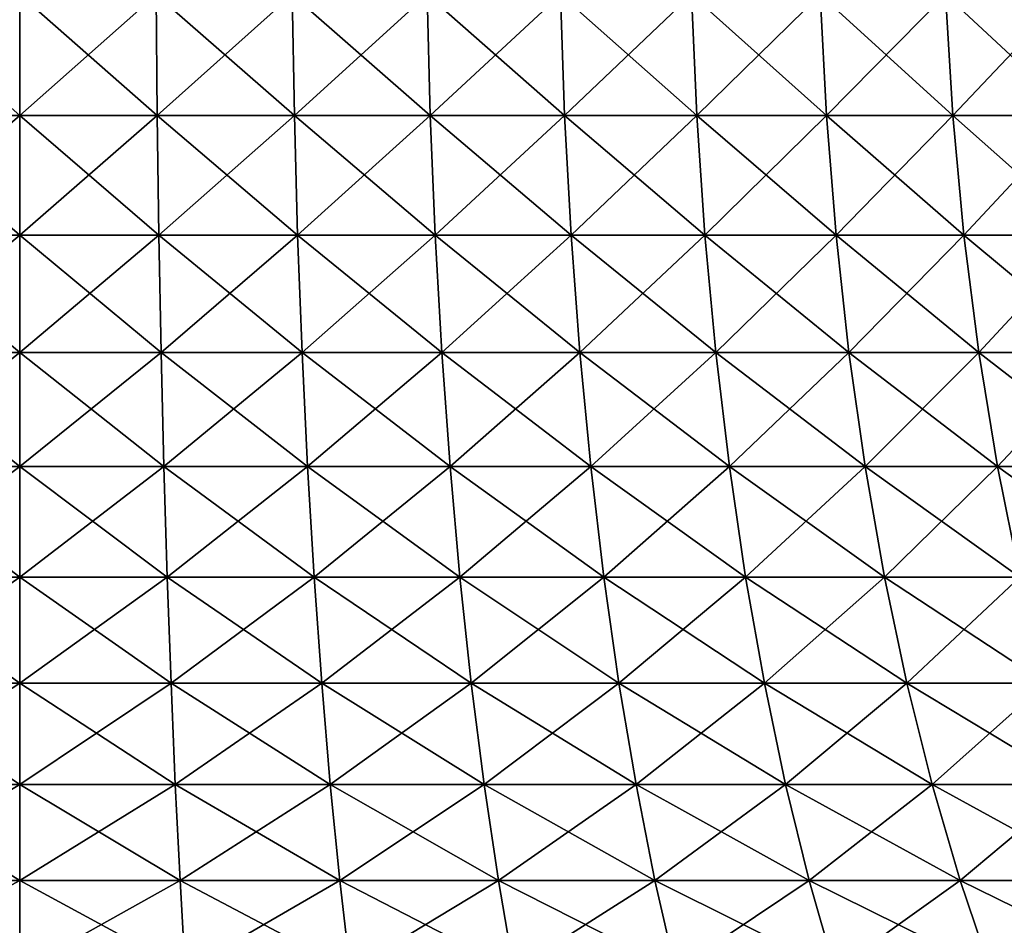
# Model space of a CAD drawing. Header units: millimetres. Extents: x -298 to 740, y 1361 to 2368.
# Tile 409 of 656: x -174.97 to -171.92, y 1422.38 to 1425.18. Entities that reach past the tile are written whole.
import ezdxf

# ---------------------------------------------------------------- set-up
doc = ezdxf.new("R2010")
doc.units = ezdxf.units.MM
doc.header["$LTSCALE"] = 33.374815
doc.layers.add('178', color=7, linetype='CONTINUOUS')
doc.layers.add('179', color=7, linetype='CONTINUOUS')

msp = doc.modelspace()

# ---------------------------------------------------------------- linework, layer by layer
at = {"layer": '178', "color": 7, "linetype": 'CONTINUOUS'}
for points in [[(-175.3963, 1424.8874, 6.7828), (-174.9696, 1424.8874, 6.7962), (-175.393, 1425.263, 6.73), (-175.3963, 1424.8874, 6.7828)], [(-175.393, 1425.263, 6.73), (-174.9696, 1424.8874, 6.7962), (-174.9696, 1425.263, 6.7433), (-175.393, 1425.263, 6.73)], [(-174.9696, 1424.8874, 6.7962), (-174.5429, 1424.8874, 6.7828), (-174.9696, 1425.263, 6.7433), (-174.9696, 1424.8874, 6.7962)], [(-174.9696, 1425.263, 6.7433), (-174.5429, 1424.8874, 6.7828), (-174.5462, 1425.263, 6.73), (-174.9696, 1425.263, 6.7433)], [(-174.5429, 1424.8874, 6.7828), (-174.1178, 1424.8874, 6.7426), (-174.5462, 1425.263, 6.73), (-174.5429, 1424.8874, 6.7828)], [(-174.5462, 1425.263, 6.73), (-174.1178, 1424.8874, 6.7426), (-174.1244, 1425.263, 6.6901), (-174.5462, 1425.263, 6.73)], [(-174.1178, 1424.8874, 6.7426), (-173.6961, 1424.8874, 6.6758), (-174.1244, 1425.263, 6.6901), (-174.1178, 1424.8874, 6.7426)], [(-174.1244, 1425.263, 6.6901), (-173.6961, 1424.8874, 6.6758), (-173.706, 1425.263, 6.6239), (-174.1244, 1425.263, 6.6901)], [(-173.6961, 1424.8874, 6.6758), (-173.2795, 1424.8874, 6.5827), (-173.706, 1425.263, 6.6239), (-173.6961, 1424.8874, 6.6758)], [(-173.706, 1425.263, 6.6239), (-173.2795, 1424.8874, 6.5827), (-173.2926, 1425.263, 6.5314), (-173.706, 1425.263, 6.6239)], [(-173.2795, 1424.8874, 6.5827), (-172.8695, 1424.8874, 6.4636), (-173.2926, 1425.263, 6.5314), (-173.2795, 1424.8874, 6.5827)], [(-173.2926, 1425.263, 6.5314), (-172.8695, 1424.8874, 6.4636), (-172.8858, 1425.263, 6.4133), (-173.2926, 1425.263, 6.5314)], [(-172.8695, 1424.8874, 6.4636), (-172.4678, 1424.8874, 6.3189), (-172.8858, 1425.263, 6.4133), (-172.8695, 1424.8874, 6.4636)], [(-172.8858, 1425.263, 6.4133), (-172.4678, 1424.8874, 6.3189), (-172.4872, 1425.263, 6.2698), (-172.8858, 1425.263, 6.4133)], [(-172.4678, 1424.8874, 6.3189), (-172.0759, 1424.8874, 6.1494), (-172.4872, 1425.263, 6.2698), (-172.4678, 1424.8874, 6.3189)], [(-172.4872, 1425.263, 6.2698), (-172.0759, 1424.8874, 6.1494), (-172.0984, 1425.263, 6.1015), (-172.4872, 1425.263, 6.2698)], [(-172.0759, 1424.8874, 6.1494), (-171.6955, 1424.8874, 5.9555), (-172.0984, 1425.263, 6.1015), (-172.0759, 1424.8874, 6.1494)], [(-172.0984, 1425.263, 6.1015), (-171.6955, 1424.8874, 5.9555), (-171.721, 1425.263, 5.9092), (-172.0984, 1425.263, 6.1015)], [(-175.4014, 1424.5169, 6.8638), (-174.9696, 1424.5169, 6.8774), (-175.3963, 1424.8874, 6.7828), (-175.4014, 1424.5169, 6.8638)], [(-175.3963, 1424.8874, 6.7828), (-174.9696, 1424.5169, 6.8774), (-174.9696, 1424.8874, 6.7962), (-175.3963, 1424.8874, 6.7828)], [(-174.9696, 1424.5169, 6.8774), (-174.5378, 1424.5169, 6.8638), (-174.9696, 1424.8874, 6.7962), (-174.9696, 1424.5169, 6.8774)], [(-174.9696, 1424.8874, 6.7962), (-174.5378, 1424.5169, 6.8638), (-174.5429, 1424.8874, 6.7828), (-174.9696, 1424.8874, 6.7962)], [(-174.5378, 1424.5169, 6.8638), (-174.1076, 1424.5169, 6.8232), (-174.5429, 1424.8874, 6.7828), (-174.5378, 1424.5169, 6.8638)], [(-174.5429, 1424.8874, 6.7828), (-174.1076, 1424.5169, 6.8232), (-174.1178, 1424.8874, 6.7426), (-174.5429, 1424.8874, 6.7828)], [(-174.1076, 1424.5169, 6.8232), (-173.6809, 1424.5169, 6.7556), (-174.1178, 1424.8874, 6.7426), (-174.1076, 1424.5169, 6.8232)], [(-174.1178, 1424.8874, 6.7426), (-173.6809, 1424.5169, 6.7556), (-173.6961, 1424.8874, 6.6758), (-174.1178, 1424.8874, 6.7426)], [(-173.6809, 1424.5169, 6.7556), (-173.2593, 1424.5169, 6.6613), (-173.6961, 1424.8874, 6.6758), (-173.6809, 1424.5169, 6.7556)], [(-173.6961, 1424.8874, 6.6758), (-173.2593, 1424.5169, 6.6613), (-173.2795, 1424.8874, 6.5827), (-173.6961, 1424.8874, 6.6758)], [(-173.2593, 1424.5169, 6.6613), (-172.8444, 1424.5169, 6.5408), (-173.2795, 1424.8874, 6.5827), (-173.2593, 1424.5169, 6.6613)], [(-173.2795, 1424.8874, 6.5827), (-172.8444, 1424.5169, 6.5408), (-172.8695, 1424.8874, 6.4636), (-173.2795, 1424.8874, 6.5827)], [(-172.8444, 1424.5169, 6.5408), (-172.4379, 1424.5169, 6.3944), (-172.8695, 1424.8874, 6.4636), (-172.8444, 1424.5169, 6.5408)], [(-172.8695, 1424.8874, 6.4636), (-172.4379, 1424.5169, 6.3944), (-172.4678, 1424.8874, 6.3189), (-172.8695, 1424.8874, 6.4636)], [(-172.4379, 1424.5169, 6.3944), (-172.0414, 1424.5169, 6.2229), (-172.4678, 1424.8874, 6.3189), (-172.4379, 1424.5169, 6.3944)], [(-172.4678, 1424.8874, 6.3189), (-172.0414, 1424.5169, 6.2229), (-172.0759, 1424.8874, 6.1494), (-172.4678, 1424.8874, 6.3189)], [(-172.0414, 1424.5169, 6.2229), (-171.6564, 1424.5169, 6.0267), (-172.0759, 1424.8874, 6.1494), (-172.0414, 1424.5169, 6.2229)], [(-172.0759, 1424.8874, 6.1494), (-171.6564, 1424.5169, 6.0267), (-171.6955, 1424.8874, 5.9555), (-172.0759, 1424.8874, 6.1494)], [(-175.4083, 1424.1537, 6.9727), (-174.9696, 1424.1537, 6.9865), (-175.4014, 1424.5169, 6.8638), (-175.4083, 1424.1537, 6.9727)], [(-175.4014, 1424.5169, 6.8638), (-174.9696, 1424.1537, 6.9865), (-174.9696, 1424.5169, 6.8774), (-175.4014, 1424.5169, 6.8638)], [(-174.9696, 1424.1537, 6.9865), (-174.5309, 1424.1537, 6.9727), (-174.9696, 1424.5169, 6.8774), (-174.9696, 1424.1537, 6.9865)], [(-174.9696, 1424.5169, 6.8774), (-174.5309, 1424.1537, 6.9727), (-174.5378, 1424.5169, 6.8638), (-174.9696, 1424.5169, 6.8774)], [(-174.5309, 1424.1537, 6.9727), (-174.094, 1424.1537, 6.9314), (-174.5378, 1424.5169, 6.8638), (-174.5309, 1424.1537, 6.9727)], [(-174.5378, 1424.5169, 6.8638), (-174.094, 1424.1537, 6.9314), (-174.1076, 1424.5169, 6.8232), (-174.5378, 1424.5169, 6.8638)], [(-174.094, 1424.1537, 6.9314), (-173.6605, 1424.1537, 6.8627), (-174.1076, 1424.5169, 6.8232), (-174.094, 1424.1537, 6.9314)], [(-174.1076, 1424.5169, 6.8232), (-173.6605, 1424.1537, 6.8627), (-173.6809, 1424.5169, 6.7556), (-174.1076, 1424.5169, 6.8232)], [(-173.6605, 1424.1537, 6.8627), (-173.2321, 1424.1537, 6.767), (-173.6809, 1424.5169, 6.7556), (-173.6605, 1424.1537, 6.8627)], [(-173.6809, 1424.5169, 6.7556), (-173.2321, 1424.1537, 6.767), (-173.2593, 1424.5169, 6.6613), (-173.6809, 1424.5169, 6.7556)], [(-173.2321, 1424.1537, 6.767), (-172.8107, 1424.1537, 6.6445), (-173.2593, 1424.5169, 6.6613), (-173.2321, 1424.1537, 6.767)], [(-173.2593, 1424.5169, 6.6613), (-172.8107, 1424.1537, 6.6445), (-172.8444, 1424.5169, 6.5408), (-173.2593, 1424.5169, 6.6613)], [(-172.8107, 1424.1537, 6.6445), (-172.3977, 1424.1537, 6.4958), (-172.8444, 1424.5169, 6.5408), (-172.8107, 1424.1537, 6.6445)], [(-172.8444, 1424.5169, 6.5408), (-172.3977, 1424.1537, 6.4958), (-172.4379, 1424.5169, 6.3944), (-172.8444, 1424.5169, 6.5408)], [(-172.3977, 1424.1537, 6.4958), (-171.9949, 1424.1537, 6.3215), (-172.4379, 1424.5169, 6.3944), (-172.3977, 1424.1537, 6.4958)], [(-172.4379, 1424.5169, 6.3944), (-171.9949, 1424.1537, 6.3215), (-172.0414, 1424.5169, 6.2229), (-172.4379, 1424.5169, 6.3944)], [(-171.9949, 1424.1537, 6.3215), (-171.6039, 1424.1537, 6.1223), (-172.0414, 1424.5169, 6.2229), (-171.9949, 1424.1537, 6.3215)], [(-172.0414, 1424.5169, 6.2229), (-171.6039, 1424.1537, 6.1223), (-171.6564, 1424.5169, 6.0267), (-172.0414, 1424.5169, 6.2229)], [(-175.4168, 1423.7997, 7.1087), (-174.9696, 1423.7997, 7.1227), (-175.4083, 1424.1537, 6.9727), (-175.4168, 1423.7997, 7.1087)], [(-175.4083, 1424.1537, 6.9727), (-174.9696, 1423.7997, 7.1227), (-174.9696, 1424.1537, 6.9865), (-175.4083, 1424.1537, 6.9727)], [(-174.9696, 1423.7997, 7.1227), (-174.5224, 1423.7997, 7.1087), (-174.9696, 1424.1537, 6.9865), (-174.9696, 1423.7997, 7.1227)], [(-174.9696, 1424.1537, 6.9865), (-174.5224, 1423.7997, 7.1087), (-174.5309, 1424.1537, 6.9727), (-174.9696, 1424.1537, 6.9865)], [(-174.5224, 1423.7997, 7.1087), (-174.0769, 1423.7997, 7.0666), (-174.5309, 1424.1537, 6.9727), (-174.5224, 1423.7997, 7.1087)], [(-174.5309, 1424.1537, 6.9727), (-174.0769, 1423.7997, 7.0666), (-174.094, 1424.1537, 6.9314), (-174.5309, 1424.1537, 6.9727)], [(-174.0769, 1423.7997, 7.0666), (-173.6349, 1423.7997, 6.9966), (-174.094, 1424.1537, 6.9314), (-174.0769, 1423.7997, 7.0666)], [(-174.094, 1424.1537, 6.9314), (-173.6349, 1423.7997, 6.9966), (-173.6605, 1424.1537, 6.8627), (-174.094, 1424.1537, 6.9314)], [(-173.6349, 1423.7997, 6.9966), (-173.1983, 1423.7997, 6.899), (-173.6605, 1424.1537, 6.8627), (-173.6349, 1423.7997, 6.9966)], [(-173.6605, 1424.1537, 6.8627), (-173.1983, 1423.7997, 6.899), (-173.2321, 1424.1537, 6.767), (-173.6605, 1424.1537, 6.8627)], [(-173.1983, 1423.7997, 6.899), (-172.7686, 1423.7997, 6.7741), (-173.2321, 1424.1537, 6.767), (-173.1983, 1423.7997, 6.899)], [(-173.2321, 1424.1537, 6.767), (-172.7686, 1423.7997, 6.7741), (-172.8107, 1424.1537, 6.6445), (-173.2321, 1424.1537, 6.767)], [(-172.7686, 1423.7997, 6.7741), (-172.3476, 1423.7997, 6.6226), (-172.8107, 1424.1537, 6.6445), (-172.7686, 1423.7997, 6.7741)], [(-172.8107, 1424.1537, 6.6445), (-172.3476, 1423.7997, 6.6226), (-172.3977, 1424.1537, 6.4958), (-172.8107, 1424.1537, 6.6445)], [(-172.3476, 1423.7997, 6.6226), (-171.9369, 1423.7997, 6.4448), (-172.3977, 1424.1537, 6.4958), (-172.3476, 1423.7997, 6.6226)], [(-172.3977, 1424.1537, 6.4958), (-171.9369, 1423.7997, 6.4448), (-171.9949, 1424.1537, 6.3215), (-172.3977, 1424.1537, 6.4958)], [(-171.9369, 1423.7997, 6.4448), (-171.5382, 1423.7997, 6.2417), (-171.9949, 1424.1537, 6.3215), (-171.9369, 1423.7997, 6.4448)], [(-171.9949, 1424.1537, 6.3215), (-171.5382, 1423.7997, 6.2417), (-171.6039, 1424.1537, 6.1223), (-171.9949, 1424.1537, 6.3215)], [(-175.4271, 1423.4571, 7.2711), (-174.9696, 1423.4571, 7.2855), (-175.4168, 1423.7997, 7.1087), (-175.4271, 1423.4571, 7.2711)], [(-175.4168, 1423.7997, 7.1087), (-174.9696, 1423.4571, 7.2855), (-174.9696, 1423.7997, 7.1227), (-175.4168, 1423.7997, 7.1087)], [(-174.9696, 1423.4571, 7.2855), (-174.5121, 1423.4571, 7.2711), (-174.9696, 1423.7997, 7.1227), (-174.9696, 1423.4571, 7.2855)], [(-174.9696, 1423.7997, 7.1227), (-174.5121, 1423.4571, 7.2711), (-174.5224, 1423.7997, 7.1087), (-174.9696, 1423.7997, 7.1227)], [(-174.5121, 1423.4571, 7.2711), (-174.0565, 1423.4571, 7.228), (-174.5224, 1423.7997, 7.1087), (-174.5121, 1423.4571, 7.2711)], [(-174.5224, 1423.7997, 7.1087), (-174.0565, 1423.4571, 7.228), (-174.0769, 1423.7997, 7.0666), (-174.5224, 1423.7997, 7.1087)], [(-174.0565, 1423.4571, 7.228), (-173.6044, 1423.4571, 7.1564), (-174.0769, 1423.7997, 7.0666), (-174.0565, 1423.4571, 7.228)], [(-174.0769, 1423.7997, 7.0666), (-173.6044, 1423.4571, 7.1564), (-173.6349, 1423.7997, 6.9966), (-174.0769, 1423.7997, 7.0666)], [(-173.6044, 1423.4571, 7.1564), (-173.1578, 1423.4571, 7.0566), (-173.6349, 1423.7997, 6.9966), (-173.6044, 1423.4571, 7.1564)], [(-173.6349, 1423.7997, 6.9966), (-173.1578, 1423.4571, 7.0566), (-173.1983, 1423.7997, 6.899), (-173.6349, 1423.7997, 6.9966)], [(-173.1578, 1423.4571, 7.0566), (-172.7183, 1423.4571, 6.9289), (-173.1983, 1423.7997, 6.899), (-173.1578, 1423.4571, 7.0566)], [(-173.1983, 1423.7997, 6.899), (-172.7183, 1423.4571, 6.9289), (-172.7686, 1423.7997, 6.7741), (-173.1983, 1423.7997, 6.899)], [(-172.7183, 1423.4571, 6.9289), (-172.2877, 1423.4571, 6.7738), (-172.7686, 1423.7997, 6.7741), (-172.7183, 1423.4571, 6.9289)], [(-172.7686, 1423.7997, 6.7741), (-172.2877, 1423.4571, 6.7738), (-172.3476, 1423.7997, 6.6226), (-172.7686, 1423.7997, 6.7741)], [(-172.2877, 1423.4571, 6.7738), (-171.8676, 1423.4571, 6.5921), (-172.3476, 1423.7997, 6.6226), (-172.2877, 1423.4571, 6.7738)], [(-172.3476, 1423.7997, 6.6226), (-171.8676, 1423.4571, 6.5921), (-171.9369, 1423.7997, 6.4448), (-172.3476, 1423.7997, 6.6226)], [(-171.8676, 1423.4571, 6.5921), (-171.4598, 1423.4571, 6.3843), (-171.9369, 1423.7997, 6.4448), (-171.8676, 1423.4571, 6.5921)], [(-171.9369, 1423.7997, 6.4448), (-171.4598, 1423.4571, 6.3843), (-171.5382, 1423.7997, 6.2417), (-171.9369, 1423.7997, 6.4448)], [(-175.4389, 1423.1278, 7.4589), (-174.9696, 1423.1278, 7.4737), (-175.4271, 1423.4571, 7.2711), (-175.4389, 1423.1278, 7.4589)], [(-175.4271, 1423.4571, 7.2711), (-174.9696, 1423.1278, 7.4737), (-174.9696, 1423.4571, 7.2855), (-175.4271, 1423.4571, 7.2711)], [(-174.9696, 1423.1278, 7.4737), (-174.5003, 1423.1278, 7.4589), (-174.9696, 1423.4571, 7.2855), (-174.9696, 1423.1278, 7.4737)], [(-174.9696, 1423.4571, 7.2855), (-174.5003, 1423.1278, 7.4589), (-174.5121, 1423.4571, 7.2711), (-174.9696, 1423.4571, 7.2855)], [(-174.5003, 1423.1278, 7.4589), (-174.0329, 1423.1278, 7.4147), (-174.5121, 1423.4571, 7.2711), (-174.5003, 1423.1278, 7.4589)], [(-174.5121, 1423.4571, 7.2711), (-174.0329, 1423.1278, 7.4147), (-174.0565, 1423.4571, 7.228), (-174.5121, 1423.4571, 7.2711)], [(-174.0329, 1423.1278, 7.4147), (-173.5692, 1423.1278, 7.3413), (-174.0565, 1423.4571, 7.228), (-174.0329, 1423.1278, 7.4147)], [(-174.0565, 1423.4571, 7.228), (-173.5692, 1423.1278, 7.3413), (-173.6044, 1423.4571, 7.1564), (-174.0565, 1423.4571, 7.228)], [(-173.5692, 1423.1278, 7.3413), (-173.111, 1423.1278, 7.2389), (-173.6044, 1423.4571, 7.1564), (-173.5692, 1423.1278, 7.3413)], [(-173.6044, 1423.4571, 7.1564), (-173.111, 1423.1278, 7.2389), (-173.1578, 1423.4571, 7.0566), (-173.6044, 1423.4571, 7.1564)], [(-173.111, 1423.1278, 7.2389), (-172.6601, 1423.1278, 7.1079), (-173.1578, 1423.4571, 7.0566), (-173.111, 1423.1278, 7.2389)], [(-173.1578, 1423.4571, 7.0566), (-172.6601, 1423.1278, 7.1079), (-172.7183, 1423.4571, 6.9289), (-173.1578, 1423.4571, 7.0566)], [(-172.6601, 1423.1278, 7.1079), (-172.2184, 1423.1278, 6.9488), (-172.7183, 1423.4571, 6.9289), (-172.6601, 1423.1278, 7.1079)], [(-172.7183, 1423.4571, 6.9289), (-172.2184, 1423.1278, 6.9488), (-172.2877, 1423.4571, 6.7738), (-172.7183, 1423.4571, 6.9289)], [(-172.2184, 1423.1278, 6.9488), (-171.7875, 1423.1278, 6.7624), (-172.2877, 1423.4571, 6.7738), (-172.2184, 1423.1278, 6.9488)], [(-172.2877, 1423.4571, 6.7738), (-171.7875, 1423.1278, 6.7624), (-171.8676, 1423.4571, 6.5921), (-172.2877, 1423.4571, 6.7738)], [(-175.4522, 1422.8138, 7.6711), (-174.9696, 1422.8138, 7.6863), (-175.4389, 1423.1278, 7.4589), (-175.4522, 1422.8138, 7.6711)], [(-175.4389, 1423.1278, 7.4589), (-174.9696, 1422.8138, 7.6863), (-174.9696, 1423.1278, 7.4737), (-175.4389, 1423.1278, 7.4589)], [(-174.9696, 1422.8138, 7.6863), (-174.487, 1422.8138, 7.6711), (-174.9696, 1423.1278, 7.4737), (-174.9696, 1422.8138, 7.6863)], [(-174.9696, 1423.1278, 7.4737), (-174.487, 1422.8138, 7.6711), (-174.5003, 1423.1278, 7.4589), (-174.9696, 1423.1278, 7.4737)], [(-174.487, 1422.8138, 7.6711), (-174.0063, 1422.8138, 7.6257), (-174.5003, 1423.1278, 7.4589), (-174.487, 1422.8138, 7.6711)], [(-174.5003, 1423.1278, 7.4589), (-174.0063, 1422.8138, 7.6257), (-174.0329, 1423.1278, 7.4147), (-174.5003, 1423.1278, 7.4589)], [(-174.0063, 1422.8138, 7.6257), (-173.5293, 1422.8138, 7.5502), (-174.0329, 1423.1278, 7.4147), (-174.0063, 1422.8138, 7.6257)], [(-174.0329, 1423.1278, 7.4147), (-173.5293, 1422.8138, 7.5502), (-173.5692, 1423.1278, 7.3413), (-174.0329, 1423.1278, 7.4147)], [(-173.5293, 1422.8138, 7.5502), (-173.0581, 1422.8138, 7.4448), (-173.5692, 1423.1278, 7.3413), (-173.5293, 1422.8138, 7.5502)], [(-173.5692, 1423.1278, 7.3413), (-173.0581, 1422.8138, 7.4448), (-173.111, 1423.1278, 7.2389), (-173.5692, 1423.1278, 7.3413)], [(-173.0581, 1422.8138, 7.4448), (-172.5944, 1422.8138, 7.3101), (-173.111, 1423.1278, 7.2389), (-173.0581, 1422.8138, 7.4448)], [(-173.111, 1423.1278, 7.2389), (-172.5944, 1422.8138, 7.3101), (-172.6601, 1423.1278, 7.1079), (-173.111, 1423.1278, 7.2389)], [(-172.5944, 1422.8138, 7.3101), (-172.1401, 1422.8138, 7.1465), (-172.6601, 1423.1278, 7.1079), (-172.5944, 1422.8138, 7.3101)], [(-172.6601, 1423.1278, 7.1079), (-172.1401, 1422.8138, 7.1465), (-172.2184, 1423.1278, 6.9488), (-172.6601, 1423.1278, 7.1079)], [(-172.1401, 1422.8138, 7.1465), (-171.6969, 1422.8138, 6.9548), (-172.2184, 1423.1278, 6.9488), (-172.1401, 1422.8138, 7.1465)], [(-172.2184, 1423.1278, 6.9488), (-171.6969, 1422.8138, 6.9548), (-171.7875, 1423.1278, 6.7624), (-172.2184, 1423.1278, 6.9488)], [(-175.467, 1422.5167, 7.9065), (-174.9696, 1422.5167, 7.9221), (-175.4522, 1422.8138, 7.6711), (-175.467, 1422.5167, 7.9065)], [(-175.4522, 1422.8138, 7.6711), (-174.9696, 1422.5167, 7.9221), (-174.9696, 1422.8138, 7.6863), (-175.4522, 1422.8138, 7.6711)], [(-174.9696, 1422.5167, 7.9221), (-174.4722, 1422.5167, 7.9065), (-174.9696, 1422.8138, 7.6863), (-174.9696, 1422.5167, 7.9221)], [(-174.9696, 1422.8138, 7.6863), (-174.4722, 1422.5167, 7.9065), (-174.487, 1422.8138, 7.6711), (-174.9696, 1422.8138, 7.6863)], [(-174.4722, 1422.5167, 7.9065), (-173.9767, 1422.5167, 7.8597), (-174.487, 1422.8138, 7.6711), (-174.4722, 1422.5167, 7.9065)], [(-174.487, 1422.8138, 7.6711), (-173.9767, 1422.5167, 7.8597), (-174.0063, 1422.8138, 7.6257), (-174.487, 1422.8138, 7.6711)], [(-173.9767, 1422.5167, 7.8597), (-173.4851, 1422.5167, 7.7818), (-174.0063, 1422.8138, 7.6257), (-173.9767, 1422.5167, 7.8597)], [(-174.0063, 1422.8138, 7.6257), (-173.4851, 1422.5167, 7.7818), (-173.5293, 1422.8138, 7.5502), (-174.0063, 1422.8138, 7.6257)], [(-173.4851, 1422.5167, 7.7818), (-172.9995, 1422.5167, 7.6732), (-173.5293, 1422.8138, 7.5502), (-173.4851, 1422.5167, 7.7818)], [(-173.5293, 1422.8138, 7.5502), (-172.9995, 1422.5167, 7.6732), (-173.0581, 1422.8138, 7.4448), (-173.5293, 1422.8138, 7.5502)], [(-172.9995, 1422.5167, 7.6732), (-172.5215, 1422.5167, 7.5344), (-173.0581, 1422.8138, 7.4448), (-172.9995, 1422.5167, 7.6732)], [(-173.0581, 1422.8138, 7.4448), (-172.5215, 1422.5167, 7.5344), (-172.5944, 1422.8138, 7.3101), (-173.0581, 1422.8138, 7.4448)], [(-172.5215, 1422.5167, 7.5344), (-172.0533, 1422.5167, 7.3658), (-172.5944, 1422.8138, 7.3101), (-172.5215, 1422.5167, 7.5344)], [(-172.5944, 1422.8138, 7.3101), (-172.0533, 1422.5167, 7.3658), (-172.1401, 1422.8138, 7.1465), (-172.5944, 1422.8138, 7.3101)], [(-172.0533, 1422.5167, 7.3658), (-171.5965, 1422.5167, 7.1682), (-172.1401, 1422.8138, 7.1465), (-172.0533, 1422.5167, 7.3658)], [(-172.1401, 1422.8138, 7.1465), (-171.5965, 1422.5167, 7.1682), (-171.6969, 1422.8138, 6.9548), (-172.1401, 1422.8138, 7.1465)], [(-175.4832, 1422.2384, 8.1637), (-174.9696, 1422.2384, 8.1798), (-175.467, 1422.5167, 7.9065), (-175.4832, 1422.2384, 8.1637)], [(-175.467, 1422.5167, 7.9065), (-174.9696, 1422.2384, 8.1798), (-174.9696, 1422.5167, 7.9221), (-175.467, 1422.5167, 7.9065)], [(-174.9696, 1422.2384, 8.1798), (-174.456, 1422.2384, 8.1637), (-174.9696, 1422.5167, 7.9221), (-174.9696, 1422.2384, 8.1798)], [(-174.9696, 1422.5167, 7.9221), (-174.456, 1422.2384, 8.1637), (-174.4722, 1422.5167, 7.9065), (-174.9696, 1422.5167, 7.9221)], [(-174.456, 1422.2384, 8.1637), (-173.9444, 1422.2384, 8.1153), (-174.4722, 1422.5167, 7.9065), (-174.456, 1422.2384, 8.1637)], [(-174.4722, 1422.5167, 7.9065), (-173.9444, 1422.2384, 8.1153), (-173.9767, 1422.5167, 7.8597), (-174.4722, 1422.5167, 7.9065)], [(-173.9444, 1422.2384, 8.1153), (-173.4369, 1422.2384, 8.0349), (-173.9767, 1422.5167, 7.8597), (-173.9444, 1422.2384, 8.1153)], [(-173.9767, 1422.5167, 7.8597), (-173.4369, 1422.2384, 8.0349), (-173.4851, 1422.5167, 7.7818), (-173.9767, 1422.5167, 7.8597)], [(-173.4369, 1422.2384, 8.0349), (-172.9354, 1422.2384, 7.9228), (-173.4851, 1422.5167, 7.7818), (-173.4369, 1422.2384, 8.0349)], [(-173.4851, 1422.5167, 7.7818), (-172.9354, 1422.2384, 7.9228), (-172.9995, 1422.5167, 7.6732), (-173.4851, 1422.5167, 7.7818)], [(-172.9354, 1422.2384, 7.9228), (-172.4419, 1422.2384, 7.7794), (-172.9995, 1422.5167, 7.6732), (-172.9354, 1422.2384, 7.9228)], [(-172.9995, 1422.5167, 7.6732), (-172.4419, 1422.2384, 7.7794), (-172.5215, 1422.5167, 7.5344), (-172.9995, 1422.5167, 7.6732)], [(-172.4419, 1422.2384, 7.7794), (-171.9584, 1422.2384, 7.6054), (-172.5215, 1422.5167, 7.5344), (-172.4419, 1422.2384, 7.7794)], [(-172.5215, 1422.5167, 7.5344), (-171.9584, 1422.2384, 7.6054), (-172.0533, 1422.5167, 7.3658), (-172.5215, 1422.5167, 7.5344)], [(-171.9584, 1422.2384, 7.6054), (-171.4868, 1422.2384, 7.4013), (-172.0533, 1422.5167, 7.3658), (-171.9584, 1422.2384, 7.6054)], [(-172.0533, 1422.5167, 7.3658), (-171.4868, 1422.2384, 7.4013), (-171.5965, 1422.5167, 7.1682), (-172.0533, 1422.5167, 7.3658)]]:
    msp.add_3dface(points, dxfattribs=at)
at = {"layer": '179', "color": 7, "linetype": 'CONTINUOUS'}
for points in [[(-174.9696, 1424.8874, -6.7962), (-175.3963, 1424.8874, -6.7828), (-174.9696, 1425.263, -6.7433), (-174.9696, 1424.8874, -6.7962)], [(-174.9696, 1425.263, -6.7433), (-175.3963, 1424.8874, -6.7828), (-175.393, 1425.263, -6.73), (-174.9696, 1425.263, -6.7433)], [(-174.5429, 1424.8874, -6.7828), (-174.9696, 1424.8874, -6.7962), (-174.5462, 1425.263, -6.73), (-174.5429, 1424.8874, -6.7828)], [(-174.5462, 1425.263, -6.73), (-174.9696, 1424.8874, -6.7962), (-174.9696, 1425.263, -6.7433), (-174.5462, 1425.263, -6.73)], [(-174.1244, 1425.263, -6.6901), (-174.5429, 1424.8874, -6.7828), (-174.5462, 1425.263, -6.73), (-174.1244, 1425.263, -6.6901)], [(-174.1178, 1424.8874, -6.7426), (-174.5429, 1424.8874, -6.7828), (-174.1244, 1425.263, -6.6901), (-174.1178, 1424.8874, -6.7426)], [(-173.706, 1425.263, -6.6239), (-174.1178, 1424.8874, -6.7426), (-174.1244, 1425.263, -6.6901), (-173.706, 1425.263, -6.6239)], [(-173.6961, 1424.8874, -6.6758), (-174.1178, 1424.8874, -6.7426), (-173.706, 1425.263, -6.6239), (-173.6961, 1424.8874, -6.6758)], [(-173.2926, 1425.263, -6.5314), (-173.6961, 1424.8874, -6.6758), (-173.706, 1425.263, -6.6239), (-173.2926, 1425.263, -6.5314)], [(-173.2795, 1424.8874, -6.5827), (-173.6961, 1424.8874, -6.6758), (-173.2926, 1425.263, -6.5314), (-173.2795, 1424.8874, -6.5827)], [(-172.8858, 1425.263, -6.4133), (-173.2795, 1424.8874, -6.5827), (-173.2926, 1425.263, -6.5314), (-172.8858, 1425.263, -6.4133)], [(-172.8695, 1424.8874, -6.4636), (-173.2795, 1424.8874, -6.5827), (-172.8858, 1425.263, -6.4133), (-172.8695, 1424.8874, -6.4636)], [(-172.4872, 1425.263, -6.2698), (-172.8695, 1424.8874, -6.4636), (-172.8858, 1425.263, -6.4133), (-172.4872, 1425.263, -6.2698)], [(-172.4678, 1424.8874, -6.3189), (-172.8695, 1424.8874, -6.4636), (-172.4872, 1425.263, -6.2698), (-172.4678, 1424.8874, -6.3189)], [(-172.0984, 1425.263, -6.1015), (-172.4678, 1424.8874, -6.3189), (-172.4872, 1425.263, -6.2698), (-172.0984, 1425.263, -6.1015)], [(-172.0759, 1424.8874, -6.1494), (-172.4678, 1424.8874, -6.3189), (-172.0984, 1425.263, -6.1015), (-172.0759, 1424.8874, -6.1494)], [(-171.721, 1425.263, -5.9092), (-172.0759, 1424.8874, -6.1494), (-172.0984, 1425.263, -6.1015), (-171.721, 1425.263, -5.9092)], [(-171.6955, 1424.8874, -5.9555), (-172.0759, 1424.8874, -6.1494), (-171.721, 1425.263, -5.9092), (-171.6955, 1424.8874, -5.9555)], [(-174.9696, 1424.5169, -6.8774), (-175.4014, 1424.5169, -6.8638), (-174.9696, 1424.8874, -6.7962), (-174.9696, 1424.5169, -6.8774)], [(-174.9696, 1424.8874, -6.7962), (-175.4014, 1424.5169, -6.8638), (-175.3963, 1424.8874, -6.7828), (-174.9696, 1424.8874, -6.7962)], [(-174.5378, 1424.5169, -6.8638), (-174.9696, 1424.5169, -6.8774), (-174.5429, 1424.8874, -6.7828), (-174.5378, 1424.5169, -6.8638)], [(-174.5429, 1424.8874, -6.7828), (-174.9696, 1424.5169, -6.8774), (-174.9696, 1424.8874, -6.7962), (-174.5429, 1424.8874, -6.7828)], [(-174.1178, 1424.8874, -6.7426), (-174.5378, 1424.5169, -6.8638), (-174.5429, 1424.8874, -6.7828), (-174.1178, 1424.8874, -6.7426)], [(-174.1076, 1424.5169, -6.8232), (-174.5378, 1424.5169, -6.8638), (-174.1178, 1424.8874, -6.7426), (-174.1076, 1424.5169, -6.8232)], [(-173.6961, 1424.8874, -6.6758), (-174.1076, 1424.5169, -6.8232), (-174.1178, 1424.8874, -6.7426), (-173.6961, 1424.8874, -6.6758)], [(-173.6809, 1424.5169, -6.7556), (-174.1076, 1424.5169, -6.8232), (-173.6961, 1424.8874, -6.6758), (-173.6809, 1424.5169, -6.7556)], [(-173.2795, 1424.8874, -6.5827), (-173.6809, 1424.5169, -6.7556), (-173.6961, 1424.8874, -6.6758), (-173.2795, 1424.8874, -6.5827)], [(-173.2593, 1424.5169, -6.6613), (-173.6809, 1424.5169, -6.7556), (-173.2795, 1424.8874, -6.5827), (-173.2593, 1424.5169, -6.6613)], [(-172.8695, 1424.8874, -6.4636), (-173.2593, 1424.5169, -6.6613), (-173.2795, 1424.8874, -6.5827), (-172.8695, 1424.8874, -6.4636)], [(-172.8444, 1424.5169, -6.5408), (-173.2593, 1424.5169, -6.6613), (-172.8695, 1424.8874, -6.4636), (-172.8444, 1424.5169, -6.5408)], [(-172.4678, 1424.8874, -6.3189), (-172.8444, 1424.5169, -6.5408), (-172.8695, 1424.8874, -6.4636), (-172.4678, 1424.8874, -6.3189)], [(-172.4379, 1424.5169, -6.3944), (-172.8444, 1424.5169, -6.5408), (-172.4678, 1424.8874, -6.3189), (-172.4379, 1424.5169, -6.3944)], [(-172.0759, 1424.8874, -6.1494), (-172.4379, 1424.5169, -6.3944), (-172.4678, 1424.8874, -6.3189), (-172.0759, 1424.8874, -6.1494)], [(-172.0414, 1424.5169, -6.2229), (-172.4379, 1424.5169, -6.3944), (-172.0759, 1424.8874, -6.1494), (-172.0414, 1424.5169, -6.2229)], [(-171.6955, 1424.8874, -5.9555), (-172.0414, 1424.5169, -6.2229), (-172.0759, 1424.8874, -6.1494), (-171.6955, 1424.8874, -5.9555)], [(-171.6564, 1424.5169, -6.0267), (-172.0414, 1424.5169, -6.2229), (-171.6955, 1424.8874, -5.9555), (-171.6564, 1424.5169, -6.0267)], [(-174.9696, 1424.1537, -6.9865), (-175.4083, 1424.1537, -6.9727), (-174.9696, 1424.5169, -6.8774), (-174.9696, 1424.1537, -6.9865)], [(-174.9696, 1424.5169, -6.8774), (-175.4083, 1424.1537, -6.9727), (-175.4014, 1424.5169, -6.8638), (-174.9696, 1424.5169, -6.8774)], [(-174.5309, 1424.1537, -6.9727), (-174.9696, 1424.1537, -6.9865), (-174.5378, 1424.5169, -6.8638), (-174.5309, 1424.1537, -6.9727)], [(-174.5378, 1424.5169, -6.8638), (-174.9696, 1424.1537, -6.9865), (-174.9696, 1424.5169, -6.8774), (-174.5378, 1424.5169, -6.8638)], [(-174.1076, 1424.5169, -6.8232), (-174.5309, 1424.1537, -6.9727), (-174.5378, 1424.5169, -6.8638), (-174.1076, 1424.5169, -6.8232)], [(-174.094, 1424.1537, -6.9314), (-174.5309, 1424.1537, -6.9727), (-174.1076, 1424.5169, -6.8232), (-174.094, 1424.1537, -6.9314)], [(-173.6809, 1424.5169, -6.7556), (-174.094, 1424.1537, -6.9314), (-174.1076, 1424.5169, -6.8232), (-173.6809, 1424.5169, -6.7556)], [(-173.6605, 1424.1537, -6.8627), (-174.094, 1424.1537, -6.9314), (-173.6809, 1424.5169, -6.7556), (-173.6605, 1424.1537, -6.8627)], [(-173.2593, 1424.5169, -6.6613), (-173.6605, 1424.1537, -6.8627), (-173.6809, 1424.5169, -6.7556), (-173.2593, 1424.5169, -6.6613)], [(-173.2321, 1424.1537, -6.767), (-173.6605, 1424.1537, -6.8627), (-173.2593, 1424.5169, -6.6613), (-173.2321, 1424.1537, -6.767)], [(-172.8444, 1424.5169, -6.5408), (-173.2321, 1424.1537, -6.767), (-173.2593, 1424.5169, -6.6613), (-172.8444, 1424.5169, -6.5408)], [(-172.8107, 1424.1537, -6.6445), (-173.2321, 1424.1537, -6.767), (-172.8444, 1424.5169, -6.5408), (-172.8107, 1424.1537, -6.6445)], [(-172.4379, 1424.5169, -6.3944), (-172.8107, 1424.1537, -6.6445), (-172.8444, 1424.5169, -6.5408), (-172.4379, 1424.5169, -6.3944)], [(-172.3977, 1424.1537, -6.4958), (-172.8107, 1424.1537, -6.6445), (-172.4379, 1424.5169, -6.3944), (-172.3977, 1424.1537, -6.4958)], [(-172.0414, 1424.5169, -6.2229), (-172.3977, 1424.1537, -6.4958), (-172.4379, 1424.5169, -6.3944), (-172.0414, 1424.5169, -6.2229)], [(-171.9949, 1424.1537, -6.3215), (-172.3977, 1424.1537, -6.4958), (-172.0414, 1424.5169, -6.2229), (-171.9949, 1424.1537, -6.3215)], [(-171.6564, 1424.5169, -6.0267), (-171.9949, 1424.1537, -6.3215), (-172.0414, 1424.5169, -6.2229), (-171.6564, 1424.5169, -6.0267)], [(-171.6039, 1424.1537, -6.1223), (-171.9949, 1424.1537, -6.3215), (-171.6564, 1424.5169, -6.0267), (-171.6039, 1424.1537, -6.1223)], [(-174.9696, 1423.7997, -7.1227), (-175.4168, 1423.7997, -7.1087), (-174.9696, 1424.1537, -6.9865), (-174.9696, 1423.7997, -7.1227)], [(-174.9696, 1424.1537, -6.9865), (-175.4168, 1423.7997, -7.1087), (-175.4083, 1424.1537, -6.9727), (-174.9696, 1424.1537, -6.9865)], [(-174.5224, 1423.7997, -7.1087), (-174.9696, 1423.7997, -7.1227), (-174.5309, 1424.1537, -6.9727), (-174.5224, 1423.7997, -7.1087)], [(-174.5309, 1424.1537, -6.9727), (-174.9696, 1423.7997, -7.1227), (-174.9696, 1424.1537, -6.9865), (-174.5309, 1424.1537, -6.9727)], [(-174.094, 1424.1537, -6.9314), (-174.5224, 1423.7997, -7.1087), (-174.5309, 1424.1537, -6.9727), (-174.094, 1424.1537, -6.9314)], [(-174.0769, 1423.7997, -7.0666), (-174.5224, 1423.7997, -7.1087), (-174.094, 1424.1537, -6.9314), (-174.0769, 1423.7997, -7.0666)], [(-173.6605, 1424.1537, -6.8627), (-174.0769, 1423.7997, -7.0666), (-174.094, 1424.1537, -6.9314), (-173.6605, 1424.1537, -6.8627)], [(-173.6349, 1423.7997, -6.9966), (-174.0769, 1423.7997, -7.0666), (-173.6605, 1424.1537, -6.8627), (-173.6349, 1423.7997, -6.9966)], [(-173.2321, 1424.1537, -6.767), (-173.6349, 1423.7997, -6.9966), (-173.6605, 1424.1537, -6.8627), (-173.2321, 1424.1537, -6.767)], [(-173.1983, 1423.7997, -6.899), (-173.6349, 1423.7997, -6.9966), (-173.2321, 1424.1537, -6.767), (-173.1983, 1423.7997, -6.899)], [(-172.8107, 1424.1537, -6.6445), (-173.1983, 1423.7997, -6.899), (-173.2321, 1424.1537, -6.767), (-172.8107, 1424.1537, -6.6445)], [(-172.7686, 1423.7997, -6.7741), (-173.1983, 1423.7997, -6.899), (-172.8107, 1424.1537, -6.6445), (-172.7686, 1423.7997, -6.7741)], [(-172.3977, 1424.1537, -6.4958), (-172.7686, 1423.7997, -6.7741), (-172.8107, 1424.1537, -6.6445), (-172.3977, 1424.1537, -6.4958)], [(-172.3476, 1423.7997, -6.6226), (-172.7686, 1423.7997, -6.7741), (-172.3977, 1424.1537, -6.4958), (-172.3476, 1423.7997, -6.6226)], [(-171.9949, 1424.1537, -6.3215), (-172.3476, 1423.7997, -6.6226), (-172.3977, 1424.1537, -6.4958), (-171.9949, 1424.1537, -6.3215)], [(-171.9369, 1423.7997, -6.4448), (-172.3476, 1423.7997, -6.6226), (-171.9949, 1424.1537, -6.3215), (-171.9369, 1423.7997, -6.4448)], [(-171.6039, 1424.1537, -6.1223), (-171.9369, 1423.7997, -6.4448), (-171.9949, 1424.1537, -6.3215), (-171.6039, 1424.1537, -6.1223)], [(-171.5382, 1423.7997, -6.2417), (-171.9369, 1423.7997, -6.4448), (-171.6039, 1424.1537, -6.1223), (-171.5382, 1423.7997, -6.2417)], [(-174.9696, 1423.4571, -7.2855), (-175.4271, 1423.4571, -7.2711), (-174.9696, 1423.7997, -7.1227), (-174.9696, 1423.4571, -7.2855)], [(-174.9696, 1423.7997, -7.1227), (-175.4271, 1423.4571, -7.2711), (-175.4168, 1423.7997, -7.1087), (-174.9696, 1423.7997, -7.1227)], [(-174.5121, 1423.4571, -7.2711), (-174.9696, 1423.4571, -7.2855), (-174.5224, 1423.7997, -7.1087), (-174.5121, 1423.4571, -7.2711)], [(-174.5224, 1423.7997, -7.1087), (-174.9696, 1423.4571, -7.2855), (-174.9696, 1423.7997, -7.1227), (-174.5224, 1423.7997, -7.1087)], [(-174.0769, 1423.7997, -7.0666), (-174.5121, 1423.4571, -7.2711), (-174.5224, 1423.7997, -7.1087), (-174.0769, 1423.7997, -7.0666)], [(-174.0565, 1423.4571, -7.228), (-174.5121, 1423.4571, -7.2711), (-174.0769, 1423.7997, -7.0666), (-174.0565, 1423.4571, -7.228)], [(-173.6349, 1423.7997, -6.9966), (-174.0565, 1423.4571, -7.228), (-174.0769, 1423.7997, -7.0666), (-173.6349, 1423.7997, -6.9966)], [(-173.6044, 1423.4571, -7.1564), (-174.0565, 1423.4571, -7.228), (-173.6349, 1423.7997, -6.9966), (-173.6044, 1423.4571, -7.1564)], [(-173.1983, 1423.7997, -6.899), (-173.6044, 1423.4571, -7.1564), (-173.6349, 1423.7997, -6.9966), (-173.1983, 1423.7997, -6.899)], [(-173.1578, 1423.4571, -7.0566), (-173.6044, 1423.4571, -7.1564), (-173.1983, 1423.7997, -6.899), (-173.1578, 1423.4571, -7.0566)], [(-172.7686, 1423.7997, -6.7741), (-173.1578, 1423.4571, -7.0566), (-173.1983, 1423.7997, -6.899), (-172.7686, 1423.7997, -6.7741)], [(-172.7183, 1423.4571, -6.9289), (-173.1578, 1423.4571, -7.0566), (-172.7686, 1423.7997, -6.7741), (-172.7183, 1423.4571, -6.9289)], [(-172.3476, 1423.7997, -6.6226), (-172.7183, 1423.4571, -6.9289), (-172.7686, 1423.7997, -6.7741), (-172.3476, 1423.7997, -6.6226)], [(-172.2877, 1423.4571, -6.7738), (-172.7183, 1423.4571, -6.9289), (-172.3476, 1423.7997, -6.6226), (-172.2877, 1423.4571, -6.7738)], [(-171.9369, 1423.7997, -6.4448), (-172.2877, 1423.4571, -6.7738), (-172.3476, 1423.7997, -6.6226), (-171.9369, 1423.7997, -6.4448)], [(-171.8676, 1423.4571, -6.5921), (-172.2877, 1423.4571, -6.7738), (-171.9369, 1423.7997, -6.4448), (-171.8676, 1423.4571, -6.5921)], [(-171.5382, 1423.7997, -6.2417), (-171.8676, 1423.4571, -6.5921), (-171.9369, 1423.7997, -6.4448), (-171.5382, 1423.7997, -6.2417)], [(-174.9696, 1423.1278, -7.4737), (-175.4389, 1423.1278, -7.4589), (-174.9696, 1423.4571, -7.2855), (-174.9696, 1423.1278, -7.4737)], [(-174.9696, 1423.4571, -7.2855), (-175.4389, 1423.1278, -7.4589), (-175.4271, 1423.4571, -7.2711), (-174.9696, 1423.4571, -7.2855)], [(-174.5003, 1423.1278, -7.4589), (-174.9696, 1423.1278, -7.4737), (-174.5121, 1423.4571, -7.2711), (-174.5003, 1423.1278, -7.4589)], [(-174.5121, 1423.4571, -7.2711), (-174.9696, 1423.1278, -7.4737), (-174.9696, 1423.4571, -7.2855), (-174.5121, 1423.4571, -7.2711)], [(-174.0565, 1423.4571, -7.228), (-174.5003, 1423.1278, -7.4589), (-174.5121, 1423.4571, -7.2711), (-174.0565, 1423.4571, -7.228)], [(-174.0329, 1423.1278, -7.4147), (-174.5003, 1423.1278, -7.4589), (-174.0565, 1423.4571, -7.228), (-174.0329, 1423.1278, -7.4147)], [(-173.6044, 1423.4571, -7.1564), (-174.0329, 1423.1278, -7.4147), (-174.0565, 1423.4571, -7.228), (-173.6044, 1423.4571, -7.1564)], [(-173.5692, 1423.1278, -7.3413), (-174.0329, 1423.1278, -7.4147), (-173.6044, 1423.4571, -7.1564), (-173.5692, 1423.1278, -7.3413)], [(-173.1578, 1423.4571, -7.0566), (-173.5692, 1423.1278, -7.3413), (-173.6044, 1423.4571, -7.1564), (-173.1578, 1423.4571, -7.0566)], [(-173.111, 1423.1278, -7.2389), (-173.5692, 1423.1278, -7.3413), (-173.1578, 1423.4571, -7.0566), (-173.111, 1423.1278, -7.2389)], [(-172.7183, 1423.4571, -6.9289), (-173.111, 1423.1278, -7.2389), (-173.1578, 1423.4571, -7.0566), (-172.7183, 1423.4571, -6.9289)], [(-172.6601, 1423.1278, -7.1079), (-173.111, 1423.1278, -7.2389), (-172.7183, 1423.4571, -6.9289), (-172.6601, 1423.1278, -7.1079)], [(-172.2877, 1423.4571, -6.7738), (-172.6601, 1423.1278, -7.1079), (-172.7183, 1423.4571, -6.9289), (-172.2877, 1423.4571, -6.7738)], [(-172.2184, 1423.1278, -6.9488), (-172.6601, 1423.1278, -7.1079), (-172.2877, 1423.4571, -6.7738), (-172.2184, 1423.1278, -6.9488)], [(-171.8676, 1423.4571, -6.5921), (-172.2184, 1423.1278, -6.9488), (-172.2877, 1423.4571, -6.7738), (-171.8676, 1423.4571, -6.5921)], [(-171.7875, 1423.1278, -6.7624), (-172.2184, 1423.1278, -6.9488), (-171.8676, 1423.4571, -6.5921), (-171.7875, 1423.1278, -6.7624)], [(-174.9696, 1422.8138, -7.6863), (-175.4522, 1422.8138, -7.6711), (-174.9696, 1423.1278, -7.4737), (-174.9696, 1422.8138, -7.6863)], [(-174.9696, 1423.1278, -7.4737), (-175.4522, 1422.8138, -7.6711), (-175.4389, 1423.1278, -7.4589), (-174.9696, 1423.1278, -7.4737)], [(-174.487, 1422.8138, -7.6711), (-174.9696, 1422.8138, -7.6863), (-174.5003, 1423.1278, -7.4589), (-174.487, 1422.8138, -7.6711)], [(-174.5003, 1423.1278, -7.4589), (-174.9696, 1422.8138, -7.6863), (-174.9696, 1423.1278, -7.4737), (-174.5003, 1423.1278, -7.4589)], [(-174.0329, 1423.1278, -7.4147), (-174.487, 1422.8138, -7.6711), (-174.5003, 1423.1278, -7.4589), (-174.0329, 1423.1278, -7.4147)], [(-174.0063, 1422.8138, -7.6257), (-174.487, 1422.8138, -7.6711), (-174.0329, 1423.1278, -7.4147), (-174.0063, 1422.8138, -7.6257)], [(-173.5692, 1423.1278, -7.3413), (-174.0063, 1422.8138, -7.6257), (-174.0329, 1423.1278, -7.4147), (-173.5692, 1423.1278, -7.3413)], [(-173.5293, 1422.8138, -7.5502), (-174.0063, 1422.8138, -7.6257), (-173.5692, 1423.1278, -7.3413), (-173.5293, 1422.8138, -7.5502)], [(-173.111, 1423.1278, -7.2389), (-173.5293, 1422.8138, -7.5502), (-173.5692, 1423.1278, -7.3413), (-173.111, 1423.1278, -7.2389)], [(-173.0581, 1422.8138, -7.4448), (-173.5293, 1422.8138, -7.5502), (-173.111, 1423.1278, -7.2389), (-173.0581, 1422.8138, -7.4448)], [(-172.6601, 1423.1278, -7.1079), (-173.0581, 1422.8138, -7.4448), (-173.111, 1423.1278, -7.2389), (-172.6601, 1423.1278, -7.1079)], [(-172.5944, 1422.8138, -7.3101), (-173.0581, 1422.8138, -7.4448), (-172.6601, 1423.1278, -7.1079), (-172.5944, 1422.8138, -7.3101)], [(-172.2184, 1423.1278, -6.9488), (-172.5944, 1422.8138, -7.3101), (-172.6601, 1423.1278, -7.1079), (-172.2184, 1423.1278, -6.9488)], [(-172.1401, 1422.8138, -7.1465), (-172.5944, 1422.8138, -7.3101), (-172.2184, 1423.1278, -6.9488), (-172.1401, 1422.8138, -7.1465)], [(-171.7875, 1423.1278, -6.7624), (-172.1401, 1422.8138, -7.1465), (-172.2184, 1423.1278, -6.9488), (-171.7875, 1423.1278, -6.7624)], [(-171.6969, 1422.8138, -6.9548), (-172.1401, 1422.8138, -7.1465), (-171.7875, 1423.1278, -6.7624), (-171.6969, 1422.8138, -6.9548)], [(-174.9696, 1422.5167, -7.9221), (-175.467, 1422.5167, -7.9065), (-174.9696, 1422.8138, -7.6863), (-174.9696, 1422.5167, -7.9221)], [(-174.9696, 1422.8138, -7.6863), (-175.467, 1422.5167, -7.9065), (-175.4522, 1422.8138, -7.6711), (-174.9696, 1422.8138, -7.6863)], [(-174.4722, 1422.5167, -7.9065), (-174.9696, 1422.5167, -7.9221), (-174.487, 1422.8138, -7.6711), (-174.4722, 1422.5167, -7.9065)], [(-174.487, 1422.8138, -7.6711), (-174.9696, 1422.5167, -7.9221), (-174.9696, 1422.8138, -7.6863), (-174.487, 1422.8138, -7.6711)], [(-174.0063, 1422.8138, -7.6257), (-174.4722, 1422.5167, -7.9065), (-174.487, 1422.8138, -7.6711), (-174.0063, 1422.8138, -7.6257)], [(-173.9767, 1422.5167, -7.8597), (-174.4722, 1422.5167, -7.9065), (-174.0063, 1422.8138, -7.6257), (-173.9767, 1422.5167, -7.8597)], [(-173.5293, 1422.8138, -7.5502), (-173.9767, 1422.5167, -7.8597), (-174.0063, 1422.8138, -7.6257), (-173.5293, 1422.8138, -7.5502)], [(-173.4851, 1422.5167, -7.7818), (-173.9767, 1422.5167, -7.8597), (-173.5293, 1422.8138, -7.5502), (-173.4851, 1422.5167, -7.7818)], [(-173.0581, 1422.8138, -7.4448), (-173.4851, 1422.5167, -7.7818), (-173.5293, 1422.8138, -7.5502), (-173.0581, 1422.8138, -7.4448)], [(-172.9995, 1422.5167, -7.6732), (-173.4851, 1422.5167, -7.7818), (-173.0581, 1422.8138, -7.4448), (-172.9995, 1422.5167, -7.6732)], [(-172.5944, 1422.8138, -7.3101), (-172.9995, 1422.5167, -7.6732), (-173.0581, 1422.8138, -7.4448), (-172.5944, 1422.8138, -7.3101)], [(-172.5215, 1422.5167, -7.5344), (-172.9995, 1422.5167, -7.6732), (-172.5944, 1422.8138, -7.3101), (-172.5215, 1422.5167, -7.5344)], [(-172.1401, 1422.8138, -7.1465), (-172.5215, 1422.5167, -7.5344), (-172.5944, 1422.8138, -7.3101), (-172.1401, 1422.8138, -7.1465)], [(-172.0533, 1422.5167, -7.3658), (-172.5215, 1422.5167, -7.5344), (-172.1401, 1422.8138, -7.1465), (-172.0533, 1422.5167, -7.3658)], [(-171.6969, 1422.8138, -6.9548), (-172.0533, 1422.5167, -7.3658), (-172.1401, 1422.8138, -7.1465), (-171.6969, 1422.8138, -6.9548)], [(-171.5965, 1422.5167, -7.1682), (-172.0533, 1422.5167, -7.3658), (-171.6969, 1422.8138, -6.9548), (-171.5965, 1422.5167, -7.1682)], [(-174.9696, 1422.2384, -8.1798), (-175.4832, 1422.2384, -8.1637), (-174.9696, 1422.5167, -7.9221), (-174.9696, 1422.2384, -8.1798)], [(-174.9696, 1422.5167, -7.9221), (-175.4832, 1422.2384, -8.1637), (-175.467, 1422.5167, -7.9065), (-174.9696, 1422.5167, -7.9221)], [(-174.456, 1422.2384, -8.1637), (-174.9696, 1422.2384, -8.1798), (-174.4722, 1422.5167, -7.9065), (-174.456, 1422.2384, -8.1637)], [(-174.4722, 1422.5167, -7.9065), (-174.9696, 1422.2384, -8.1798), (-174.9696, 1422.5167, -7.9221), (-174.4722, 1422.5167, -7.9065)], [(-173.9767, 1422.5167, -7.8597), (-174.456, 1422.2384, -8.1637), (-174.4722, 1422.5167, -7.9065), (-173.9767, 1422.5167, -7.8597)], [(-173.9444, 1422.2384, -8.1153), (-174.456, 1422.2384, -8.1637), (-173.9767, 1422.5167, -7.8597), (-173.9444, 1422.2384, -8.1153)], [(-173.4851, 1422.5167, -7.7818), (-173.9444, 1422.2384, -8.1153), (-173.9767, 1422.5167, -7.8597), (-173.4851, 1422.5167, -7.7818)], [(-173.4369, 1422.2384, -8.0349), (-173.9444, 1422.2384, -8.1153), (-173.4851, 1422.5167, -7.7818), (-173.4369, 1422.2384, -8.0349)], [(-172.9995, 1422.5167, -7.6732), (-173.4369, 1422.2384, -8.0349), (-173.4851, 1422.5167, -7.7818), (-172.9995, 1422.5167, -7.6732)], [(-172.9354, 1422.2384, -7.9228), (-173.4369, 1422.2384, -8.0349), (-172.9995, 1422.5167, -7.6732), (-172.9354, 1422.2384, -7.9228)], [(-172.5215, 1422.5167, -7.5344), (-172.9354, 1422.2384, -7.9228), (-172.9995, 1422.5167, -7.6732), (-172.5215, 1422.5167, -7.5344)], [(-172.4419, 1422.2384, -7.7794), (-172.9354, 1422.2384, -7.9228), (-172.5215, 1422.5167, -7.5344), (-172.4419, 1422.2384, -7.7794)], [(-172.0533, 1422.5167, -7.3658), (-172.4419, 1422.2384, -7.7794), (-172.5215, 1422.5167, -7.5344), (-172.0533, 1422.5167, -7.3658)], [(-171.9584, 1422.2384, -7.6054), (-172.4419, 1422.2384, -7.7794), (-172.0533, 1422.5167, -7.3658), (-171.9584, 1422.2384, -7.6054)], [(-171.5965, 1422.5167, -7.1682), (-171.9584, 1422.2384, -7.6054), (-172.0533, 1422.5167, -7.3658), (-171.5965, 1422.5167, -7.1682)], [(-171.4868, 1422.2384, -7.4013), (-171.9584, 1422.2384, -7.6054), (-171.5965, 1422.5167, -7.1682), (-171.4868, 1422.2384, -7.4013)]]:
    msp.add_3dface(points, dxfattribs=at)

doc.saveas('drawing.dxf')
